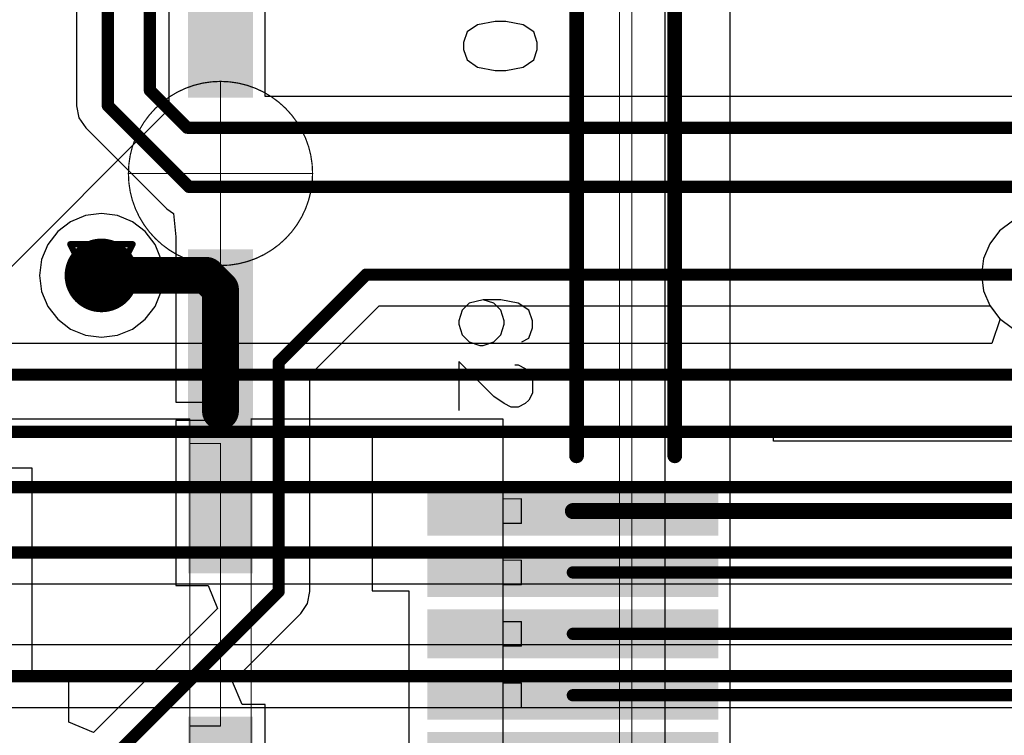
# Model space of a CAD drawing. Header units: millimetres. Extents: x 138 to 555, y 26 to 334.
# Tile 284 of 656: x 223 to 231, y 221 to 227. Entities that reach past the tile are written whole.
import ezdxf

# ---------------------------------------------------------------- set-up
doc = ezdxf.new("R2010")
doc.units = ezdxf.units.MM
for name, color, linetype in [('BottomLayer', 5, 'Continuous'), ('DrillDrawing', 1, 'Continuous'), ('Mechanical20', 56, 'Continuous'), ('Mechanical27', 56, 'Continuous'), ('MidLayer1', 16, 'Continuous'), ('MidLayer2', 76, 'Continuous'), ('MidLayer3', 90, 'Continuous'), ('MidLayer4', 156, 'Continuous'), ('MultiLayer', 9, 'Continuous'), ('TopLayer', 1, 'Continuous'), ('TopOverlay', 2, 'Continuous'), ('TopPaste', 8, 'Continuous'), ('TopSolder', 216, 'Continuous'), ('ViaHoleLayer', 16, 'Continuous')]:
    doc.layers.add(name, color=color, linetype=linetype)

# ---------------------------------------------------------------- blocks, each defined once
blk = doc.blocks.new('CON_SAMTEC_QSH_060_01_L_D_A_808')
at = {"layer": 'Mechanical20', "const_width": 0.01}
blk.add_lwpolyline([(20.65, 4.15), (-20.6, 4.15)], dxfattribs=at)
at = {"layer": 'Mechanical27'}
for p, q in [((-1.0672, 2.5799), (-1.1529, 2.5514)), ((-1.0101, 2.5799), (-1.0672, 2.5799)), ((-0.9244, 2.5514), (-1.0101, 2.5799)), ((-1.1529, 2.5514), (-1.21, 2.4657)), ((-0.8672, 2.4657), (-0.9244, 2.5514)), ((1.1144, 2.5114), (1.0572, 2.4257)), ((1.2001, 2.5399), (1.1144, 2.5114)), ((1.2572, 2.5399), (1.2001, 2.5399)), ((1.3429, 2.5114), (1.2572, 2.5399)), ((1.3715, 2.4542), (1.3429, 2.5114)), ((1.5885, 2.4828), (1.6171, 2.5114)), ((1.6171, 2.5114), (1.6742, 2.5399)), ((1.6742, 2.5399), (1.7885, 2.5399)), ((1.7885, 2.5399), (1.8456, 2.5114)), ((1.8456, 2.5114), (1.8742, 2.4828)), ((-1.21, 2.4657), (-1.2386, 2.3229)), ((-0.8387, 2.3229), (-0.8672, 2.4657)), ((1.0572, 2.4257), (1.0287, 2.2829)), ((1.56, 2.4257), (1.5885, 2.4828)), ((1.56, 2.3971), (1.56, 2.4257)), ((1.8742, 2.4828), (1.9028, 2.4257)), ((1.9028, 2.4257), (1.9028, 2.3685)), ((1.9028, 2.3685), (1.8742, 2.3114)), ((-1.2386, 2.3229), (-1.2386, 2.2372)), ((-0.8387, 2.2372), (-0.8387, 2.3229)), ((1.0287, 2.2829), (1.0287, 2.14)), ((1.1144, 2.2829), (1.0572, 2.2257)), ((1.2001, 2.3114), (1.1144, 2.2829)), ((1.2286, 2.3114), (1.2001, 2.3114)), ((1.3143, 2.2829), (1.2286, 2.3114)), ((1.3715, 2.2257), (1.3143, 2.2829)), ((1.8742, 2.3114), (1.8171, 2.2257)), ((-1.2386, 2.2372), (-1.21, 2.0943)), ((-0.8672, 2.0943), (-0.8387, 2.2372)), ((1.0572, 2.2257), (1.0287, 2.14)), ((1.4, 2.14), (1.3715, 2.2257)), ((1.8171, 2.2257), (1.5314, 1.9401)), ((-1.21, 2.0943), (-1.1529, 2.0086)), ((-0.9244, 2.0086), (-0.8672, 2.0943)), ((1.0287, 2.14), (1.0572, 2.0258)), ((1.3715, 2.0258), (1.4, 2.1115)), ((1.4, 2.1115), (1.4, 2.14)), ((-1.1529, 2.0086), (-1.0672, 1.9801)), ((-1.0101, 1.9801), (-0.9244, 2.0086)), ((1.0572, 2.0258), (1.1144, 1.9686)), ((1.3143, 1.9686), (1.3715, 2.0258)), ((-1.0672, 1.9801), (-1.0101, 1.9801)), ((1.1144, 1.9686), (1.2001, 1.9401)), ((1.2001, 1.9401), (1.2286, 1.9401)), ((1.2286, 1.9401), (1.3143, 1.9686)), ((1.5314, 1.9401), (1.9313, 1.9401))]:
    blk.add_line(p, q, dxfattribs=at)
at = {"layer": 'Mechanical27', "const_width": 0.01}
for points in [[(20.635, 3.62), (-20.635, 3.62)], [(18.547, 3.35), (-18.55, 3.35)], [(18.5, 3.25), (-18.5, 3.25)], [(2.85, 2.45), (2.65, 2.45)], [(2.65, 2.3), (2.65, 2.45)], [(2.85, 2.3), (2.85, 2.45)], [(3.35, 2.45), (3.15, 2.45)], [(3.15, 2.3), (3.15, 2.45)], [(3.35, 2.3), (3.35, 2.45)], [(3.85, 2.45), (3.65, 2.45)], [(3.65, 2.3), (3.65, 2.45)], [(3.85, 2.3), (3.85, 2.45)], [(4.35, 2.45), (4.15, 2.45)], [(4.15, 2.3), (4.15, 2.45)], [(4.35, 2.3), (4.35, 2.45)], [(18, 2.3), (2, 2.3)], [(2, 0.25), (2, 2.3)], [(2.85, 2.3), (2.65, 2.3)], [(3.35, 2.3), (3.15, 2.3)], [(3.85, 2.3), (3.65, 2.3)], [(4.35, 2.3), (4.15, 2.3)], [(18, 0.25), (2, 0.25)], [(4.5, 0), (2.2, 0)], [(2.2, -0.25), (2.2, 0)], [(4.5, -0.25), (4.5, 0)], [(2, -2.3), (2, -0.25)], [(18, -0.25), (2, -0.25)], [(4.5, -0.25), (2.2, -0.25)]]:
    blk.add_lwpolyline(points, dxfattribs=at)
at = {"layer": 'Mechanical27', "const_width": 0.005}
for points in [[(2.6475, 2.45, 1), (2.6525, 2.45, 1)], [(2.6475, 2.45, 1), (2.6525, 2.45, 1)], [(2.8475, 2.45, 1), (2.8525, 2.45, 1)], [(2.8475, 2.45, 1), (2.8525, 2.45, 1)], [(3.1475, 2.45, 1), (3.1525, 2.45, 1)], [(3.1475, 2.45, 1), (3.1525, 2.45, 1)], [(3.3475, 2.45, 1), (3.3525, 2.45, 1)], [(3.3475, 2.45, 1), (3.3525, 2.45, 1)], [(3.6475, 2.45, 1), (3.6525, 2.45, 1)], [(3.6475, 2.45, 1), (3.6525, 2.45, 1)], [(3.8475, 2.45, 1), (3.8525, 2.45, 1)], [(3.8475, 2.45, 1), (3.8525, 2.45, 1)], [(4.1475, 2.45, 1), (4.1525, 2.45, 1)], [(4.1475, 2.45, 1), (4.1525, 2.45, 1)], [(4.3475, 2.45, 1), (4.3525, 2.45, 1)], [(4.3475, 2.45, 1), (4.3525, 2.45, 1)], [(1.9975, 2.3, 1), (2.0025, 2.3, 1)], [(1.9975, 2.3, 1), (2.0025, 2.3, 1)], [(2.6475, 2.3, 1), (2.6525, 2.3, 1)], [(2.6475, 2.3, 1), (2.6525, 2.3, 1)], [(2.8475, 2.3, 1), (2.8525, 2.3, 1)], [(2.8475, 2.3, 1), (2.8525, 2.3, 1)], [(3.1475, 2.3, 1), (3.1525, 2.3, 1)], [(3.1475, 2.3, 1), (3.1525, 2.3, 1)], [(3.3475, 2.3, 1), (3.3525, 2.3, 1)], [(3.3475, 2.3, 1), (3.3525, 2.3, 1)], [(3.6475, 2.3, 1), (3.6525, 2.3, 1)], [(3.6475, 2.3, 1), (3.6525, 2.3, 1)], [(3.8475, 2.3, 1), (3.8525, 2.3, 1)], [(3.8475, 2.3, 1), (3.8525, 2.3, 1)], [(4.1475, 2.3, 1), (4.1525, 2.3, 1)], [(4.1475, 2.3, 1), (4.1525, 2.3, 1)], [(4.3475, 2.3, 1), (4.3525, 2.3, 1)], [(4.3475, 2.3, 1), (4.3525, 2.3, 1)], [(1.9975, 0.25, 1), (2.0025, 0.25, 1)], [(1.9975, 0.25, 1), (2.0025, 0.25, 1)], [(2.1975, 0, 1), (2.2025, 0, 1)], [(2.1975, 0, 1), (2.2025, 0, 1)], [(4.4975, 0, 1), (4.5025, 0, 1)], [(4.4975, 0, 1), (4.5025, 0, 1)], [(1.9975, -0.25, 1), (2.0025, -0.25, 1)], [(1.9975, -0.25, 1), (2.0025, -0.25, 1)], [(2.1975, -0.25, 1), (2.2025, -0.25, 1)], [(2.1975, -0.25, 1), (2.2025, -0.25, 1)], [(4.4975, -0.25, 1), (4.5025, -0.25, 1)], [(4.4975, -0.25, 1), (4.5025, -0.25, 1)]]:
    blk.add_lwpolyline(points, format="xyb", close=True, dxfattribs=at)
at = {"layer": 'TopLayer'}
for points in [[(2.9, 1.735), (2.9, 4.005), (2.6, 1.735), (2.6, 4.005)], [(3.4, 1.735), (3.4, 4.005), (3.1, 1.735), (3.1, 4.005)], [(3.9, 1.735), (3.9, 4.005), (3.6, 1.735), (3.6, 4.005)], [(4.4, 1.735), (4.4, 4.005), (4.1, 1.735), (4.1, 4.005)], [(-3.2075, -0.215), (-0.6675, -0.215), (-3.2075, 0.215), (-0.6675, 0.215)], [(0.6675, -0.215), (3.2075, -0.215), (0.6675, 0.215), (3.2075, 0.215)], [(4.475, -0.215), (9.175, -0.215), (4.475, 0.215), (9.175, 0.215)]]:
    blk.add_solid(points, dxfattribs=at)
at = {"layer": 'TopOverlay', "const_width": 0.12}
for points in [[(2.3, 3.7), (-2.3, 3.7)], [(2.3, 2.9), (-2.3, 2.9)]]:
    blk.add_lwpolyline(points, dxfattribs=at)
at = {"layer": 'TopOverlay', "const_width": 0.06}
for points in [[(2.27, 3.7, 1), (2.33, 3.7, 1)], [(2.27, 2.9, 1), (2.33, 2.9, 1)]]:
    blk.add_lwpolyline(points, format="xyb", close=True, dxfattribs=at)
at = {"layer": 'TopPaste'}
for points in [[(2.9, 1.735), (2.9, 4.005), (2.6, 1.735), (2.6, 4.005)], [(3.4, 1.735), (3.4, 4.005), (3.1, 1.735), (3.1, 4.005)], [(3.9, 1.735), (3.9, 4.005), (3.6, 1.735), (3.6, 4.005)], [(4.4, 1.735), (4.4, 4.005), (4.1, 1.735), (4.1, 4.005)], [(-3.2075, -0.215), (-0.6675, -0.215), (-3.2075, 0.215), (-0.6675, 0.215)], [(0.6675, -0.215), (3.2075, -0.215), (0.6675, 0.215), (3.2075, 0.215)], [(4.475, -0.215), (9.175, -0.215), (4.475, 0.215), (9.175, 0.215)]]:
    blk.add_solid(points, dxfattribs=at)
at = {"layer": 'TopSolder'}
for points in [[(2.95, 1.685), (2.95, 4.055), (2.55, 1.685), (2.55, 4.055)], [(3.45, 1.685), (3.45, 4.055), (3.05, 1.685), (3.05, 4.055)], [(3.95, 1.685), (3.95, 4.055), (3.55, 1.685), (3.55, 4.055)], [(4.45, 1.685), (4.45, 4.055), (4.05, 1.685), (4.05, 4.055)], [(4.95, 1.685), (4.95, 4.055), (4.55, 1.685), (4.55, 4.055)], [(-3.2575, -0.265), (-0.6175, -0.265), (-3.2575, 0.265), (-0.6175, 0.265)], [(0.6175, -0.265), (3.2575, -0.265), (0.6175, 0.265), (3.2575, 0.265)], [(4.425, -0.265), (9.225, -0.265), (4.425, 0.265), (9.225, 0.265)]]:
    blk.add_solid(points, dxfattribs=at)
blk = doc.blocks.new('MOD_MB1263_943')
at = {"layer": 'Mechanical27'}
for points, const_width in [([(0.75, 0, 1), (-0.75, 0, 1)], 0.01), ([(-0.0025, 0.75, 1), (0.0025, 0.75, 1)], 0.005), ([(-0.7525, 0, 1), (-0.7475, 0, 1)], 0.005), ([(-0.7525, 0, 1), (-0.7475, 0, 1)], 0.005), ([(0.7475, 0, 1), (0.7525, 0, 1)], 0.005), ([(0.7475, 0, 1), (0.7525, 0, 1)], 0.005), ([(-0.0025, -0.75, 1), (0.0025, -0.75, 1)], 0.005)]:
    blk.add_lwpolyline(points, format="xyb", close=True, dxfattribs=dict(at, const_width=const_width))
at = {"layer": 'Mechanical27', "const_width": 0.01}
for points in [[(0, -0.75), (0, 0.75)], [(0.75, 0), (-0.75, 0)]]:
    blk.add_lwpolyline(points, dxfattribs=at)

msp = doc.modelspace()

# ---------------------------------------------------------------- linework, layer by layer
at = {"layer": 'BottomLayer'}
for p, q in [((231.271, 225.12), (231.1665, 225.0398)), ((231.1665, 225.0398), (231.0864, 224.9354)), ((231.0864, 224.9354), (231.036, 224.8137)), ((231.036, 224.8137), (231.0188, 224.6832)), ((231.0188, 224.6832), (231.036, 224.5527)), ((231.036, 224.5527), (231.0864, 224.4311)), ((231.0864, 224.4311), (231.1665, 224.3266)), ((231.1705, 224.3236), (231.1026, 224.1236)), ((231.1665, 224.3266), (231.1705, 224.3236)), ((231.1026, 224.1236), (221.5803, 224.1236)), ((221.9677, 222.1654), (250.8191, 222.1654)), ((253.0209, 221.6681), (221.9173, 221.6681)), ((222.0229, 221.1583), (253.1264, 221.1583))]:
    msp.add_line(p, q, dxfattribs=at)
at = {"layer": 'BottomLayer', "const_width": 0.3}
msp.add_lwpolyline([(223.701, 224.677, 1), (224.001, 224.677, 1)], format="xyb", close=True, dxfattribs=at)
at = {"layer": 'BottomLayer', "const_width": 0.1}
for points in [[(221.5803, 223.8687), (249.2251, 223.8687)], [(221.6888, 223.4027), (249.415, 223.4027)], [(221.8185, 222.9512), (250.7127, 222.9512)], [(221.8621, 222.4203), (250.8191, 222.4203)], [(221.9173, 221.4132), (253.1264, 221.4132)]]:
    msp.add_lwpolyline(points, dxfattribs=at)
at = {"layer": 'DrillDrawing', "const_width": 0.0508}
for points in [[(223.597, 224.931), (224.105, 224.931)], [(223.597, 224.931), (223.851, 224.423)], [(223.851, 224.423), (224.105, 224.931)], [(223.6986, 224.8294), (224.0034, 224.8294)], [(223.6986, 224.8294), (223.851, 224.5246)], [(223.851, 224.5246), (224.0034, 224.8294)]]:
    msp.add_lwpolyline(points, dxfattribs=at)
at = {"layer": 'DrillDrawing', "const_width": 0.0254}
for points in [[(223.5843, 224.931, 1), (223.6097, 224.931, 1)], [(223.5843, 224.931, 1), (223.6097, 224.931, 1)], [(224.0923, 224.931, 1), (224.1177, 224.931, 1)], [(224.0923, 224.931, 1), (224.1177, 224.931, 1)], [(223.6859, 224.8294, 1), (223.7113, 224.8294, 1)], [(223.6859, 224.8294, 1), (223.7113, 224.8294, 1)], [(223.9907, 224.8294, 1), (224.0161, 224.8294, 1)], [(223.9907, 224.8294, 1), (224.0161, 224.8294, 1)], [(223.8383, 224.5246, 1), (223.8637, 224.5246, 1)], [(223.8383, 224.5246, 1), (223.8637, 224.5246, 1)], [(223.8383, 224.423, 1), (223.8637, 224.423, 1)], [(223.8383, 224.423, 1), (223.8637, 224.423, 1)]]:
    msp.add_lwpolyline(points, format="xyb", close=True, dxfattribs=at)
at = {"layer": 'MidLayer1'}
for p, q in [((224.4009, 229.3664), (224.4009, 226.0302)), ((224.4009, 226.0302), (216.269, 217.8983))]:
    msp.add_line(p, q, dxfattribs=at)
at = {"layer": 'MidLayer1', "const_width": 0.3}
msp.add_lwpolyline([(223.701, 224.677, 1), (224.001, 224.677, 1)], format="xyb", close=True, dxfattribs=at)
at = {"layer": 'MidLayer2'}
for p, q in [((231.271, 225.12), (231.1665, 225.0398)), ((231.1665, 225.0398), (231.0864, 224.9354)), ((231.0864, 224.9354), (231.036, 224.8137)), ((231.036, 224.8137), (231.0188, 224.6832)), ((231.0188, 224.6832), (231.036, 224.5527)), ((231.036, 224.5527), (231.0864, 224.4311)), ((231.0864, 224.4311), (231.1665, 224.3266)), ((231.1665, 224.3266), (231.271, 224.2465))]:
    msp.add_line(p, q, dxfattribs=at)
at = {"layer": 'MidLayer2', "const_width": 0.3}
msp.add_lwpolyline([(223.701, 224.677, 1), (224.001, 224.677, 1)], format="xyb", close=True, dxfattribs=at)
at = {"layer": 'MidLayer3'}
for p, q in [((231.271, 225.12), (231.1665, 225.0398)), ((231.1665, 225.0398), (231.0864, 224.9354)), ((231.0864, 224.9354), (231.036, 224.8137)), ((231.036, 224.8137), (231.0188, 224.6832)), ((231.0188, 224.6832), (231.036, 224.5527)), ((231.036, 224.5527), (231.0864, 224.4311)), ((231.0864, 224.4311), (231.1665, 224.3266)), ((231.1665, 224.3266), (231.271, 224.2465))]:
    msp.add_line(p, q, dxfattribs=at)
at = {"layer": 'MidLayer3', "const_width": 0.3}
msp.add_lwpolyline([(223.701, 224.677, 1), (224.001, 224.677, 1)], format="xyb", close=True, dxfattribs=at)
at = {"layer": 'MidLayer4'}
for p, q in [((223.5988, 225.1137), (223.4944, 225.0336)), ((223.7205, 225.1641), (223.5988, 225.1137)), ((223.851, 225.1813), (223.7205, 225.1641)), ((223.9815, 225.1641), (223.851, 225.1813)), ((224.1031, 225.1137), (223.9815, 225.1641)), ((224.2076, 225.0336), (224.1031, 225.1137)), ((231.271, 225.12), (231.1665, 225.0398)), ((223.4944, 225.0336), (223.4142, 224.9292)), ((224.2877, 224.9292), (224.2076, 225.0336)), ((231.1665, 225.0398), (231.0864, 224.9354)), ((223.4142, 224.9292), (223.3639, 224.8075)), ((224.3381, 224.8075), (224.2877, 224.9292)), ((231.0864, 224.9354), (231.036, 224.8137)), ((223.3639, 224.8075), (223.3467, 224.677)), ((224.3553, 224.677), (224.3381, 224.8075)), ((231.036, 224.8137), (231.0188, 224.6832)), ((223.3467, 224.677), (223.3639, 224.5465)), ((224.3381, 224.5465), (224.3553, 224.677)), ((231.0188, 224.6832), (231.036, 224.5527)), ((223.3639, 224.5465), (223.4142, 224.4248)), ((224.2877, 224.4248), (224.3381, 224.5465)), ((231.036, 224.5527), (231.0864, 224.4311)), ((223.4142, 224.4248), (223.4944, 224.3204)), ((224.2076, 224.3204), (224.2877, 224.4248)), ((231.0864, 224.4311), (231.1665, 224.3266)), ((223.4944, 224.3204), (223.5988, 224.2403)), ((224.1031, 224.2403), (224.2076, 224.3204)), ((231.1665, 224.3266), (231.271, 224.2465)), ((223.5988, 224.2403), (223.7205, 224.1899)), ((223.9815, 224.1899), (224.1031, 224.2403)), ((223.7205, 224.1899), (223.851, 224.1727)), ((223.851, 224.1727), (223.9815, 224.1899))]:
    msp.add_line(p, q, dxfattribs=at)
at = {"layer": 'MidLayer4', "const_width": 0.3}
msp.add_lwpolyline([(223.701, 224.677, 1), (224.001, 224.677, 1)], format="xyb", close=True, dxfattribs=at)
at = {"layer": 'MultiLayer', "const_width": 0.3}
msp.add_lwpolyline([(223.701, 224.677, 1), (224.001, 224.677, 1)], format="xyb", close=True, dxfattribs=at)
at = {"layer": 'TopLayer'}
for p, q in [((225.1855, 226.1351), (225.1855, 227.3699)), ((223.6482, 227.1833), (223.6482, 226.0583)), ((232.214, 226.1351), (225.1855, 226.1351)), ((223.6482, 226.0583), (223.6676, 225.9608)), ((223.6676, 225.9608), (223.7228, 225.8781)), ((223.7228, 225.8781), (224.3828, 225.2181)), ((224.3828, 225.2181), (224.4367, 225.1821)), ((224.4367, 225.1821), (224.4555, 224.9899)), ((224.4555, 224.9899), (224.4555, 224.9899)), ((224.4555, 224.9899), (224.4555, 223.6449)), ((225.5492, 223.8655), (226.112, 224.4283)), ((226.112, 224.4283), (231.0885, 224.4283)), ((231.0885, 224.4283), (231.1665, 224.3266)), ((231.1665, 224.3266), (231.271, 224.2465)), ((225.5492, 222.1026), (225.5492, 223.8655)), ((224.4555, 223.6449), (224.8205, 223.6449)), ((224.8205, 223.6449), (224.8205, 223.4949)), ((224.8205, 223.4949), (224.4555, 223.4949)), ((224.4555, 223.4949), (224.4555, 222.1499)), ((229.3255, 223.4074), (226.0555, 223.4074)), ((226.0555, 223.4074), (226.0555, 222.1074)), ((229.3255, 223.3273), (229.3255, 223.4074)), ((232.3133, 223.3273), (229.3255, 223.3273)), ((223.2855, 223.1074), (221.5621, 223.1074)), ((223.2855, 221.9074), (223.2855, 223.1074)), ((224.4555, 222.1499), (224.7198, 222.1499)), ((224.7198, 222.1499), (224.7963, 221.9651)), ((225.5298, 222.005), (225.5492, 222.1026)), ((226.0555, 222.1074), (226.3555, 222.1074)), ((226.3555, 222.1074), (226.3555, 221.4074)), ((225.4745, 221.9223), (225.5298, 222.005)), ((223.2855, 221.4074), (223.2855, 221.9074)), ((224.7963, 221.9651), (223.7855, 220.9542)), ((224.9193, 221.3672), (225.4745, 221.9223)), ((223.5855, 221.4074), (223.2855, 221.4074)), ((223.5855, 221.0371), (223.5855, 221.4074)), ((224.9959, 221.1824), (224.9193, 221.3672)), ((226.3555, 221.4074), (226.3555, 220.4074)), ((225.1855, 221.1824), (224.9959, 221.1824)), ((225.1855, 218.7574), (225.1855, 221.1824)), ((223.7855, 220.9542), (223.5855, 221.0371))]:
    msp.add_line(p, q, dxfattribs=at)
for points, const_width in [([(224.2457, 226.1828), (224.2457, 232.373)], 0.1), ([(223.9031, 226.0583), (223.9031, 227.2889)], 0.1), ([(224.2457, 226.1828), (224.5483, 225.8802)], 0.1), ([(223.9031, 226.0583), (224.5631, 225.3984)], 0.1), ([(224.5483, 225.8802), (232.214, 225.8802)], 0.1), ([(224.5631, 225.3984), (232.0797, 225.3984)], 0.1), ([(223.851, 224.677), (224.7066, 224.677)], 0.3), ([(224.7066, 224.677), (224.8204, 224.5631)], 0.3), ([(224.8204, 223.5699), (224.8204, 224.5631)], 0.3), ([(225.2943, 223.9711), (226.0064, 224.6832)], 0.1), ([(226.0064, 224.6832), (231.5231, 224.6832)], 0.1), ([(225.2943, 222.1026), (225.2943, 223.9711)], 0.1), ([(227.6904, 222.7574), (232.3133, 222.7574)], 0.13), ([(227.6904, 222.2574), (231.8696, 222.2574)], 0.1), ([(223.8411, 220.6494), (225.2943, 222.1026)], 0.1), ([(227.6904, 221.7574), (231.8622, 221.7574)], 0.1), ([(227.6904, 221.2574), (231.8693, 221.2574)], 0.1)]:
    msp.add_lwpolyline(points, dxfattribs=dict(at, const_width=const_width))
for points, const_width in [([(224.2207, 226.1828, 1), (224.2707, 226.1828, 1)], 0.05), ([(224.2207, 226.1828, 1), (224.2707, 226.1828, 1)], 0.05), ([(223.8781, 226.0583, 1), (223.9281, 226.0583, 1)], 0.05), ([(223.8781, 226.0583, 1), (223.9281, 226.0583, 1)], 0.05), ([(224.5233, 225.8802, 1), (224.5733, 225.8802, 1)], 0.05), ([(224.5233, 225.8802, 1), (224.5733, 225.8802, 1)], 0.05), ([(224.5381, 225.3984, 1), (224.5881, 225.3984, 1)], 0.05), ([(224.5381, 225.3984, 1), (224.5881, 225.3984, 1)], 0.05), ([(223.701, 224.677, 1), (224.001, 224.677, 1)], 0.3), ([(223.776, 224.677, 1), (223.926, 224.677, 1)], 0.15), ([(224.6316, 224.677, 1), (224.7816, 224.677, 1)], 0.15), ([(224.6316, 224.677, 1), (224.7816, 224.677, 1)], 0.15), ([(224.7455, 224.5631, 1), (224.8954, 224.5631, 1)], 0.15), ([(224.7455, 224.5631, 1), (224.8954, 224.5631, 1)], 0.15), ([(225.9814, 224.6832, 1), (226.0314, 224.6832, 1)], 0.05), ([(225.9814, 224.6832, 1), (226.0314, 224.6832, 1)], 0.05), ([(225.2693, 223.9711, 1), (225.3193, 223.9711, 1)], 0.05), ([(225.2693, 223.9711, 1), (225.3193, 223.9711, 1)], 0.05), ([(224.7455, 223.5699, 1), (224.8954, 223.5699, 1)], 0.15), ([(227.6579, 222.7574, 1), (227.7229, 222.7574, 1)], 0.065), ([(227.6654, 222.2574, 1), (227.7154, 222.2574, 1)], 0.05), ([(225.2693, 222.1026, 1), (225.3193, 222.1026, 1)], 0.05), ([(225.2693, 222.1026, 1), (225.3193, 222.1026, 1)], 0.05), ([(227.6654, 221.7574, 1), (227.7154, 221.7574, 1)], 0.05), ([(227.6654, 221.2574, 1), (227.7154, 221.2574, 1)], 0.05)]:
    msp.add_lwpolyline(points, format="xyb", close=True, dxfattribs=dict(at, const_width=const_width))
at = {"layer": 'ViaHoleLayer', "const_width": 0.15}
msp.add_lwpolyline([(223.776, 224.677, 1), (223.926, 224.677, 1)], format="xyb", close=True, dxfattribs=at)

# ---------------------------------------------------------------- block references
at = {"rotation": 270}
for name in ['MOD_MB1263_943', 'CON_SAMTEC_QSH_060_01_L_D_A_808']:
    msp.add_blockref(name, (224.8205, 225.5074), dxfattribs=at)

doc.saveas('drawing.dxf')
